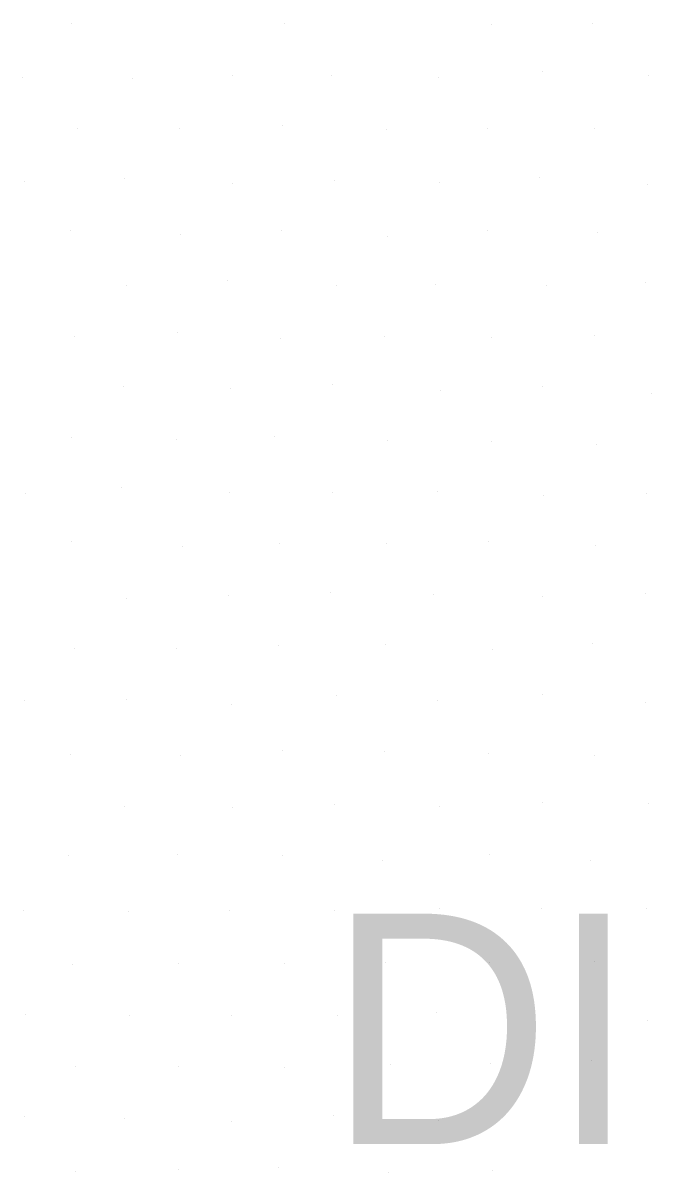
# Model space of a CAD drawing. Extents: x 1602514 to 1609837, y 863887 to 871157.
# Drawn here: x 1605488.46 to 1605505.5, y 867467.2 to 867498.39 of the extents above; entities that cross this region are included whole.
import ezdxf

# ---------------------------------------------------------------- set-up
doc = ezdxf.new("R2010")
doc.units = 0
doc.layers.add('Drainage-Structures', color=7, linetype='Continuous')
doc.layers.add('Survey-Spot dirt', color=7, linetype='Continuous')

msp = doc.modelspace()

# ---------------------------------------------------------------- linework, layer by layer
at = {"layer": 'Survey-Spot dirt'}
for p, q in [((1605489.787, 867498.385), (1605489.787, 867498.385)), ((1605489.787, 867498.385), (1605489.787, 867498.385)), ((1605495.543, 867498.377), (1605495.543, 867498.377)), ((1605495.543, 867498.377), (1605495.543, 867498.377)), ((1605503.917, 867498.375), (1605503.917, 867498.375)), ((1605503.917, 867498.375), (1605503.917, 867498.375)), ((1605501.166, 867498.332), (1605501.166, 867498.332)), ((1605501.166, 867498.332), (1605501.166, 867498.332)), ((1605488.459, 867496.92), (1605488.459, 867496.92)), ((1605488.459, 867496.92), (1605488.459, 867496.92)), ((1605491.42, 867496.875), (1605491.42, 867496.875)), ((1605491.42, 867496.875), (1605491.42, 867496.875)), ((1605494.13, 867496.968), (1605494.13, 867496.968)), ((1605494.13, 867496.968), (1605494.13, 867496.968)), ((1605496.835, 867496.967), (1605496.835, 867496.967)), ((1605496.835, 867496.967), (1605496.835, 867496.967)), ((1605499.726, 867496.9), (1605499.726, 867496.9)), ((1605499.726, 867496.9), (1605499.726, 867496.9)), ((1605502.545, 867497.058), (1605502.545, 867497.058)), ((1605502.545, 867497.058), (1605502.545, 867497.058)), ((1605505.443, 867496.968), (1605505.443, 867496.968)), ((1605505.443, 867496.968), (1605505.443, 867496.968)), ((1605495.499, 867495.613), (1605495.499, 867495.613)), ((1605495.499, 867495.613), (1605495.499, 867495.613)), ((1605489.926, 867495.514), (1605489.926, 867495.514)), ((1605489.926, 867495.514), (1605489.926, 867495.514)), ((1605492.715, 867495.535), (1605492.715, 867495.535)), ((1605492.715, 867495.535), (1605492.715, 867495.535)), ((1605498.32, 867495.501), (1605498.32, 867495.501)), ((1605498.32, 867495.501), (1605498.32, 867495.501)), ((1605501.05, 867495.525), (1605501.05, 867495.525)), ((1605501.05, 867495.525), (1605501.05, 867495.525)), ((1605503.958, 867495.528), (1605503.958, 867495.528)), ((1605503.958, 867495.528), (1605503.958, 867495.528)), ((1605488.487, 867494.099), (1605488.487, 867494.099)), ((1605488.487, 867494.099), (1605488.487, 867494.099)), ((1605491.219, 867494.167), (1605491.219, 867494.167)), ((1605491.219, 867494.167), (1605491.219, 867494.167)), ((1605494.14, 867494.032), (1605494.14, 867494.032)), ((1605494.14, 867494.032), (1605494.14, 867494.032)), ((1605496.914, 867494.105), (1605496.914, 867494.105)), ((1605496.914, 867494.105), (1605496.914, 867494.105)), ((1605499.75, 867494.056), (1605499.75, 867494.056)), ((1605499.75, 867494.056), (1605499.75, 867494.056)), ((1605502.484, 867494.198), (1605502.484, 867494.198)), ((1605502.484, 867494.198), (1605502.484, 867494.198)), ((1605505.393, 867493.992), (1605505.393, 867493.992)), ((1605505.393, 867493.992), (1605505.393, 867493.992)), ((1605489.746, 867492.759), (1605489.746, 867492.759)), ((1605489.746, 867492.759), (1605489.746, 867492.759)), ((1605501.061, 867492.764), (1605501.061, 867492.764)), ((1605501.061, 867492.764), (1605501.061, 867492.764)), ((1605492.735, 867492.66), (1605492.735, 867492.66)), ((1605492.735, 867492.66), (1605492.735, 867492.66)), ((1605495.463, 867492.752), (1605495.463, 867492.752)), ((1605495.463, 867492.752), (1605495.463, 867492.752)), ((1605498.358, 867492.592), (1605498.358, 867492.592)), ((1605498.358, 867492.592), (1605498.358, 867492.592)), ((1605504.058, 867492.717), (1605504.058, 867492.717)), ((1605504.058, 867492.717), (1605504.058, 867492.717)), ((1605491.268, 867491.259), (1605491.268, 867491.259)), ((1605491.268, 867491.259), (1605491.268, 867491.259)), ((1605493.995, 867491.408), (1605493.995, 867491.408)), ((1605493.995, 867491.408), (1605493.995, 867491.408)), ((1605496.976, 867491.261), (1605496.976, 867491.261)), ((1605496.976, 867491.261), (1605496.976, 867491.261)), ((1605499.641, 867491.305), (1605499.641, 867491.305)), ((1605499.641, 867491.305), (1605499.641, 867491.305)), ((1605502.66, 867491.261), (1605502.66, 867491.261)), ((1605502.66, 867491.261), (1605502.66, 867491.261)), ((1605505.36, 867491.341), (1605505.36, 867491.341)), ((1605505.36, 867491.341), (1605505.36, 867491.341)), ((1605492.648, 867489.986), (1605492.648, 867489.986)), ((1605492.648, 867489.986), (1605492.648, 867489.986)), ((1605489.866, 867489.871), (1605489.866, 867489.871)), ((1605489.866, 867489.871), (1605489.866, 867489.871)), ((1605495.457, 867489.817), (1605495.457, 867489.817)), ((1605495.457, 867489.817), (1605495.457, 867489.817)), ((1605498.266, 867489.87), (1605498.266, 867489.87)), ((1605498.266, 867489.87), (1605498.266, 867489.87)), ((1605501.176, 867489.845), (1605501.176, 867489.845)), ((1605501.176, 867489.845), (1605501.176, 867489.845)), ((1605503.968, 867489.911), (1605503.968, 867489.911)), ((1605503.968, 867489.911), (1605503.968, 867489.911)), ((1605491.197, 867488.516), (1605491.197, 867488.516)), ((1605491.197, 867488.516), (1605491.197, 867488.516)), ((1605494.095, 867488.481), (1605494.095, 867488.481)), ((1605494.095, 867488.481), (1605494.095, 867488.481)), ((1605496.858, 867488.569), (1605496.858, 867488.569)), ((1605496.858, 867488.569), (1605496.858, 867488.569)), ((1605499.779, 867488.409), (1605499.779, 867488.409)), ((1605499.779, 867488.409), (1605499.779, 867488.409)), ((1605502.565, 867488.514), (1605502.565, 867488.514)), ((1605502.565, 867488.514), (1605502.565, 867488.514)), ((1605505.498, 867488.348), (1605505.498, 867488.348)), ((1605505.498, 867488.348), (1605505.498, 867488.348)), ((1605489.77, 867487.143), (1605489.77, 867487.143)), ((1605489.77, 867487.143), (1605489.77, 867487.143)), ((1605495.289, 867487.159), (1605495.289, 867487.159)), ((1605495.289, 867487.159), (1605495.289, 867487.159)), ((1605492.633, 867487.077), (1605492.633, 867487.077)), ((1605492.633, 867487.077), (1605492.633, 867487.077)), ((1605498.358, 867487.055), (1605498.358, 867487.055)), ((1605498.358, 867487.055), (1605498.358, 867487.055)), ((1605501.17, 867487.023), (1605501.17, 867487.023)), ((1605501.17, 867487.023), (1605501.17, 867487.023)), ((1605504.031, 867486.944), (1605504.031, 867486.944)), ((1605504.031, 867486.944), (1605504.031, 867486.944)), ((1605488.517, 867485.614), (1605488.517, 867485.614)), ((1605488.517, 867485.614), (1605488.517, 867485.614)), ((1605491.125, 867485.787), (1605491.125, 867485.787)), ((1605491.125, 867485.787), (1605491.125, 867485.787)), ((1605494.056, 867485.639), (1605494.056, 867485.639)), ((1605494.056, 867485.639), (1605494.056, 867485.639)), ((1605496.852, 867485.661), (1605496.852, 867485.661)), ((1605496.852, 867485.661), (1605496.852, 867485.661)), ((1605499.698, 867485.676), (1605499.698, 867485.676)), ((1605499.698, 867485.676), (1605499.698, 867485.676)), ((1605502.578, 867485.582), (1605502.578, 867485.582)), ((1605502.578, 867485.582), (1605502.578, 867485.582)), ((1605505.367, 867485.617), (1605505.367, 867485.617)), ((1605505.367, 867485.617), (1605505.367, 867485.617)), ((1605489.767, 867484.325), (1605489.767, 867484.325)), ((1605489.767, 867484.325), (1605489.767, 867484.325)), ((1605492.792, 867484.201), (1605492.792, 867484.201)), ((1605492.792, 867484.201), (1605492.792, 867484.201)), ((1605495.43, 867484.272), (1605495.43, 867484.272)), ((1605495.43, 867484.272), (1605495.43, 867484.272)), ((1605498.323, 867484.272), (1605498.323, 867484.272)), ((1605498.323, 867484.272), (1605498.323, 867484.272)), ((1605501.079, 867484.322), (1605501.079, 867484.322)), ((1605501.079, 867484.322), (1605501.079, 867484.322)), ((1605503.992, 867484.225), (1605503.992, 867484.225)), ((1605503.992, 867484.225), (1605503.992, 867484.225)), ((1605491.274, 867482.789), (1605491.274, 867482.789)), ((1605491.274, 867482.789), (1605491.274, 867482.789)), ((1605494.04, 867482.868), (1605494.04, 867482.868)), ((1605494.04, 867482.868), (1605494.04, 867482.868)), ((1605496.812, 867482.94), (1605496.812, 867482.94)), ((1605496.812, 867482.94), (1605496.812, 867482.94)), ((1605499.6, 867482.884), (1605499.6, 867482.884)), ((1605499.6, 867482.884), (1605499.6, 867482.884)), ((1605502.546, 867482.823), (1605502.546, 867482.823)), ((1605502.546, 867482.823), (1605502.546, 867482.823)), ((1605505.357, 867482.905), (1605505.357, 867482.905)), ((1605505.357, 867482.905), (1605505.357, 867482.905)), ((1605498.302, 867481.536), (1605498.302, 867481.536)), ((1605498.302, 867481.536), (1605498.302, 867481.536)), ((1605503.919, 867481.569), (1605503.919, 867481.569)), ((1605503.919, 867481.569), (1605503.919, 867481.569)), ((1605489.869, 867481.426), (1605489.869, 867481.426)), ((1605489.869, 867481.426), (1605489.869, 867481.426)), ((1605492.626, 867481.427), (1605492.626, 867481.427)), ((1605492.626, 867481.427), (1605492.626, 867481.427)), ((1605495.395, 867481.5), (1605495.395, 867481.5)), ((1605495.395, 867481.5), (1605495.395, 867481.5)), ((1605501.189, 867481.398), (1605501.189, 867481.398)), ((1605501.189, 867481.398), (1605501.189, 867481.398)), ((1605488.499, 867480.012), (1605488.499, 867480.012)), ((1605488.499, 867480.012), (1605488.499, 867480.012)), ((1605491.269, 867480.042), (1605491.269, 867480.042)), ((1605491.269, 867480.042), (1605491.269, 867480.042)), ((1605496.969, 867480.14), (1605496.969, 867480.14)), ((1605496.969, 867480.14), (1605496.969, 867480.14)), ((1605499.693, 867480.001), (1605499.693, 867480.001)), ((1605499.693, 867480.001), (1605499.693, 867480.001)), ((1605502.554, 867480.169), (1605502.554, 867480.169)), ((1605502.554, 867480.169), (1605502.554, 867480.169)), ((1605494.105, 867479.912), (1605494.105, 867479.912)), ((1605494.105, 867479.912), (1605494.105, 867479.912)), ((1605505.352, 867479.946), (1605505.352, 867479.946)), ((1605505.352, 867479.946), (1605505.352, 867479.946)), ((1605489.759, 867478.555), (1605489.759, 867478.555)), ((1605489.759, 867478.555), (1605489.759, 867478.555)), ((1605492.742, 867478.52), (1605492.742, 867478.52)), ((1605492.742, 867478.52), (1605492.742, 867478.52)), ((1605495.504, 867478.647), (1605495.504, 867478.647)), ((1605495.504, 867478.647), (1605495.504, 867478.647)), ((1605498.266, 867478.621), (1605498.266, 867478.621)), ((1605498.266, 867478.621), (1605498.266, 867478.621)), ((1605501.077, 867478.571), (1605501.077, 867478.571)), ((1605501.077, 867478.571), (1605501.077, 867478.571)), ((1605503.956, 867478.526), (1605503.956, 867478.526)), ((1605503.956, 867478.526), (1605503.956, 867478.526)), ((1605496.898, 867477.188), (1605496.898, 867477.188)), ((1605496.898, 867477.188), (1605496.898, 867477.188)), ((1605502.562, 867477.258), (1605502.562, 867477.258)), ((1605502.562, 867477.258), (1605502.562, 867477.258)), ((1605505.435, 867477.22), (1605505.435, 867477.22)), ((1605505.435, 867477.22), (1605505.435, 867477.22)), ((1605491.212, 867477.127), (1605491.212, 867477.127)), ((1605491.212, 867477.127), (1605491.212, 867477.127)), ((1605494.147, 867477.106), (1605494.147, 867477.106)), ((1605494.147, 867477.106), (1605494.147, 867477.106)), ((1605499.772, 867477.127), (1605499.772, 867477.127)), ((1605499.772, 867477.127), (1605499.772, 867477.127)), ((1605489.7, 867475.806), (1605489.7, 867475.806)), ((1605489.7, 867475.806), (1605489.7, 867475.806)), ((1605492.647, 867475.822), (1605492.647, 867475.822)), ((1605492.647, 867475.822), (1605492.647, 867475.822)), ((1605495.495, 867475.798), (1605495.495, 867475.798)), ((1605495.495, 867475.798), (1605495.495, 867475.798)), ((1605498.2, 867475.666), (1605498.2, 867475.666)), ((1605498.2, 867475.666), (1605498.2, 867475.666)), ((1605501.126, 867475.848), (1605501.126, 867475.848)), ((1605501.126, 867475.848), (1605501.126, 867475.848)), ((1605503.861, 867475.68), (1605503.861, 867475.68)), ((1605503.861, 867475.68), (1605503.861, 867475.68)), ((1605499.769, 867474.369), (1605499.769, 867474.369)), ((1605499.769, 867474.369), (1605499.769, 867474.369)), ((1605502.534, 867474.368), (1605502.534, 867474.368)), ((1605502.534, 867474.368), (1605502.534, 867474.368)), ((1605505.362, 867474.368), (1605505.362, 867474.368)), ((1605505.362, 867474.368), (1605505.362, 867474.368)), ((1605488.483, 867474.323), (1605488.483, 867474.323)), ((1605488.483, 867474.323), (1605488.483, 867474.323)), ((1605491.31, 867474.29), (1605491.31, 867474.29)), ((1605491.31, 867474.29), (1605491.31, 867474.29)), ((1605494.05, 867474.324), (1605494.05, 867474.324)), ((1605494.05, 867474.324), (1605494.05, 867474.324)), ((1605496.911, 867474.324), (1605496.911, 867474.324)), ((1605496.911, 867474.324), (1605496.911, 867474.324)), ((1605489.795, 867472.851), (1605489.795, 867472.851)), ((1605489.795, 867472.851), (1605489.795, 867472.851)), ((1605492.669, 867472.87), (1605492.669, 867472.87)), ((1605492.669, 867472.87), (1605492.669, 867472.87)), ((1605495.553, 867472.868), (1605495.553, 867472.868)), ((1605495.553, 867472.868), (1605495.553, 867472.868)), ((1605498.307, 867472.915), (1605498.307, 867472.915)), ((1605498.307, 867472.915), (1605498.307, 867472.915)), ((1605501.126, 867472.919), (1605501.126, 867472.919)), ((1605501.126, 867472.919), (1605501.126, 867472.919)), ((1605503.952, 867472.932), (1605503.952, 867472.932)), ((1605503.952, 867472.932), (1605503.952, 867472.932)), ((1605499.667, 867471.556), (1605499.667, 867471.556)), ((1605499.667, 867471.556), (1605499.667, 867471.556)), ((1605488.525, 867471.499), (1605488.525, 867471.499)), ((1605488.525, 867471.499), (1605488.525, 867471.499)), ((1605491.337, 867471.471), (1605491.337, 867471.471)), ((1605491.337, 867471.471), (1605491.337, 867471.471)), ((1605494.128, 867471.475), (1605494.128, 867471.475)), ((1605494.128, 867471.475), (1605494.128, 867471.475)), ((1605497.002, 867471.466), (1605497.002, 867471.466)), ((1605497.002, 867471.466), (1605497.002, 867471.466)), ((1605505.41, 867471.331), (1605505.41, 867471.331)), ((1605505.41, 867471.331), (1605505.41, 867471.331)), ((1605489.883, 867470.072), (1605489.883, 867470.072)), ((1605489.883, 867470.072), (1605489.883, 867470.072)), ((1605492.672, 867470.079), (1605492.672, 867470.079)), ((1605492.672, 867470.079), (1605492.672, 867470.079)), ((1605495.553, 867470.068), (1605495.553, 867470.068)), ((1605495.553, 867470.068), (1605495.553, 867470.068)), ((1605498.422, 867470.147), (1605498.422, 867470.147)), ((1605498.422, 867470.147), (1605498.422, 867470.147)), ((1605501.151, 867470.154), (1605501.151, 867470.154)), ((1605501.151, 867470.154), (1605501.151, 867470.154)), ((1605503.882, 867470.241), (1605503.882, 867470.241)), ((1605503.882, 867470.241), (1605503.882, 867470.241)), ((1605496.891, 867468.752), (1605496.891, 867468.752)), ((1605496.891, 867468.752), (1605496.891, 867468.752)), ((1605488.507, 867468.739), (1605488.507, 867468.739)), ((1605488.507, 867468.739), (1605488.507, 867468.739)), ((1605491.222, 867468.674), (1605491.222, 867468.674)), ((1605491.222, 867468.674), (1605491.222, 867468.674)), ((1605494.106, 867468.594), (1605494.106, 867468.594)), ((1605494.106, 867468.594), (1605494.106, 867468.594)), ((1605499.733, 867468.631), (1605499.733, 867468.631)), ((1605499.733, 867468.631), (1605499.733, 867468.631)), ((1605489.877, 867467.238), (1605489.877, 867467.238)), ((1605489.877, 867467.238), (1605489.877, 867467.238)), ((1605492.689, 867467.278), (1605492.689, 867467.278)), ((1605492.689, 867467.278), (1605492.689, 867467.278)), ((1605495.388, 867467.345), (1605495.388, 867467.345)), ((1605495.388, 867467.345), (1605495.388, 867467.345)), ((1605498.365, 867467.197), (1605498.365, 867467.197)), ((1605498.365, 867467.197), (1605498.365, 867467.197)), ((1605501.191, 867467.265), (1605501.191, 867467.265)), ((1605501.191, 867467.265), (1605501.191, 867467.265))]:
    msp.add_line(p, q, dxfattribs=at)

# ---------------------------------------------------------------- texts
at = {"layer": 'Drainage-Structures'}
msp.add_text('DI', height=6.2499, dxfattribs=at).set_placement((1605496.74, 867467.981))
msp.add_text('DI', height=6.2499, dxfattribs=at).set_placement((1605496.74, 867467.981))

doc.saveas('drawing.dxf')
